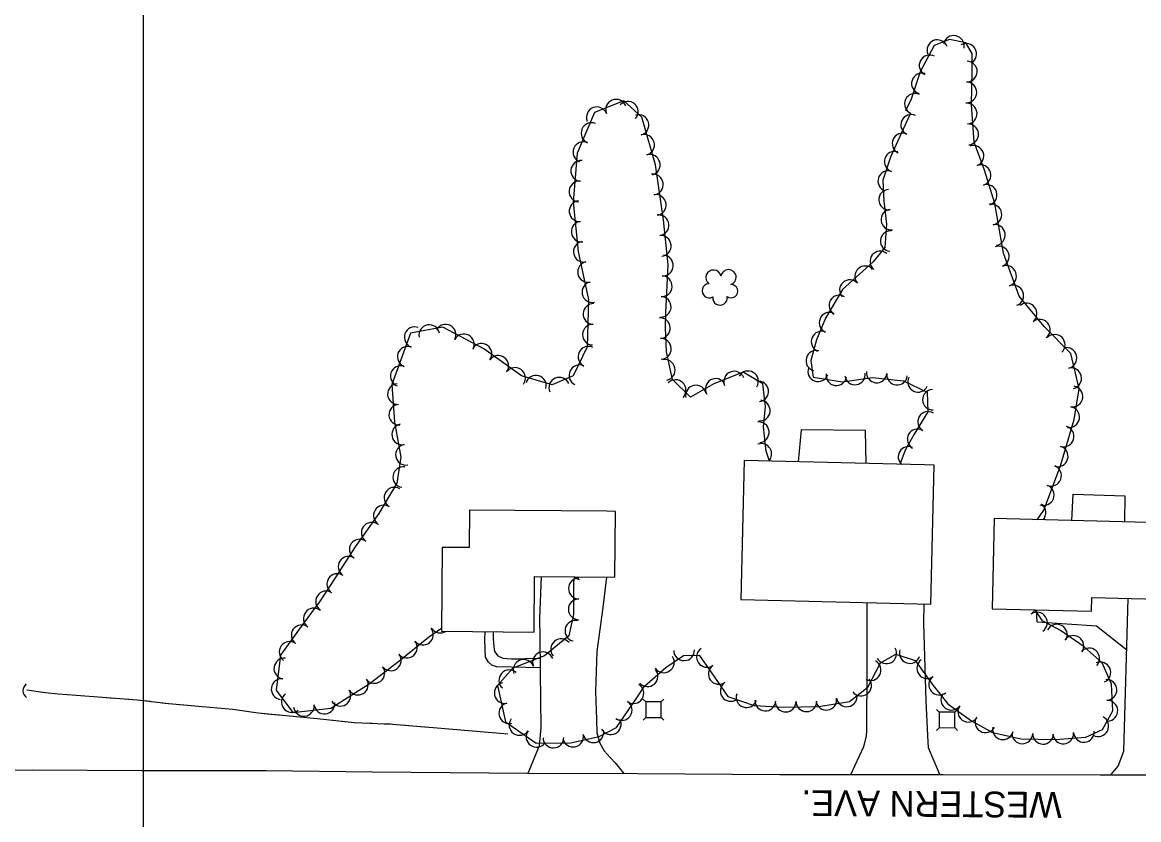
# Model space of a CAD drawing. Extents: x 353423 to 364002, y 127000 to 201942.
# Drawn here: x 361452.9 to 361886.4, y 137546.4 to 137856.1 of the extents above; entities that cross this region are included whole.
import ezdxf

# ---------------------------------------------------------------- set-up
doc = ezdxf.new("R2010")
doc.units = 0
for name, color, linetype in [('E_DTM_SlopeBottom', 7, 'Continuous'), ('E_DTM_SlopeTop', 7, 'Continuous'), ('E_FEN_Generic', 7, 'Continuous'), ('E_LAND_TreeLine', 7, 'Continuous'), ('E_MISCPROP', 7, 'Continuous'), ('E_RW_IP', 7, 'Continuous'), ('E_SGN', 7, 'Continuous'), ('E_STRUCT_WingWall', 7, 'Continuous'), ('E_WTR_FlowLine', 7, 'Continuous')]:
    doc.layers.add(name, color=color, linetype=linetype)

msp = doc.modelspace()

# ---------------------------------------------------------------- linework, layer by layer
at = {"layer": 'E_DTM_SlopeBottom'}
msp.add_arc((361456.45, 137596.56), 3.29, 128.275, 234.5146, dxfattribs=at)
at = {"layer": 'E_DTM_SlopeTop'}
msp.add_lwpolyline([(361288.88, 137570.51), (361307.97, 137568.68), (361318.74, 137565.98), (361346.33, 137565.96), (361385.08, 137566.05), (361410.58, 137565.56), (361456.96, 137565.82), (361499.35, 137565.58), (361547.58, 137565.49), (361588.95, 137565.07), (361649.1, 137564.55), (361691.81, 137564.39), (361747.05, 137563.98), (361810.48, 137563.97), (361871.45, 137563.91), (361922.65, 137563.89), (361960.48, 137564.05), (362006.66, 137564), (362047.11, 137564.44), (362087.45, 137564.51), (362119.32, 137564.48), (362156.67, 137564.7)], dxfattribs=at)
at = {"layer": 'E_FEN_Generic'}
for points in [[(361847.05, 137662.94), (361849.58, 137666.6), (361856.08, 137683.83), (361861.43, 137701.85), (361863.32, 137713.78), (361860.11, 137727.43), (361849.74, 137737.93), (361840.06, 137749.76), (361833.91, 137766.43), (361830.64, 137785.67), (361826.61, 137798.67), (361822.52, 137809.55), (361821.51, 137824.2), (361821.8, 137837.38), (361821.76, 137843.98), (361819.35, 137848.08), (361813.01, 137849.41), (361807.04, 137847.01), (361801.53, 137836.88), (361798.09, 137826.22), (361795.93, 137821.64)], [(361743.08, 137685.65), (361741.75, 137689.53), (361740.8, 137698.94), (361741.57, 137706.92), (361740.43, 137715.69), (361732.91, 137720.19), (361721.4, 137715.68), (361712.42, 137710.55), (361705.36, 137717.38), (361703.04, 137728.13), (361702.63, 137737.53), (361702.8, 137743.25), (361703.77, 137761.89), (361701.89, 137779.37), (361698.79, 137800.69), (361693.5, 137819.3), (361686.51, 137825.57), (361675.08, 137821.09), (361668.4, 137805.3), (361666.85, 137786.25), (361668.81, 137767.05), (361672.8, 137748.31), (361672.26, 137730.01), (361666.82, 137718.77), (361658.68, 137715.3), (361646.74, 137718.77), (361632.14, 137729.29), (361616.26, 137737.68), (361603.66, 137735.41), (361596.46, 137715.38), (361597.39, 137700.82), (361599.95, 137687.25), (361598.38, 137677.18), (361591.32, 137665.28), (361582.17, 137652.46), (361574.36, 137640.4), (361568.53, 137631.46), (361561.91, 137622.34), (361553.21, 137610.3), (361551.46, 137596.78), (361558, 137588.05), (361572.73, 137589.7), (361587.55, 137599.16), (361599.1, 137608.02), (361610.61, 137617.28), (361615.72, 137620.76)], [(361797.84, 137820.74), (361790.16, 137804.09), (361787.12, 137794.83), (361787.42, 137786.6), (361788.48, 137777.7), (361787.87, 137768.66), (361783.29, 137763.12), (361778.07, 137758.31), (361771.46, 137752.34), (361764.83, 137741.18), (361761.3, 137732.74), (361759.09, 137724.79), (361759.98, 137718.24), (361771.4, 137716.53), (361783.1, 137718.15), (361795.11, 137716.87), (361804.34, 137712.39), (361804.59, 137704.86), (361799.3, 137696.15), (361795.8, 137689.88), (361793.64, 137684.41)], [(361667.36, 137640.77), (361666.95, 137638.96), (361666.9, 137626.18), (361665.12, 137617.82), (361655.69, 137610.04), (361643.45, 137605.26), (361637.43, 137598.61), (361640.58, 137584.48), (361652.48, 137576.13), (361665.79, 137576.35), (361676.98, 137578.73), (361683.61, 137582.3), (361691.32, 137593.41), (361694.48, 137598.29), (361702.76, 137605.5), (361709.67, 137610.14), (361715.8, 137610.27), (361720.24, 137603.89), (361726.94, 137594.29), (361737.1, 137590.82), (361748.5, 137590.19), (361762.2, 137590.41), (361774.1, 137592.35), (361781.24, 137597.86), (361786.23, 137607.4), (361792.19, 137610.75), (361799.64, 137608.22), (361806.57, 137598.5), (361812.32, 137591.42), (361815.7, 137589.01), (361821.58, 137584.86), (361829.71, 137580.27), (361840.84, 137577.89), (361853.99, 137577.56), (361865.88, 137578.5), (361872.44, 137581.5), (361876.38, 137588.75), (361875.92, 137599.05), (361872.24, 137607.34), (361865.28, 137613.59), (361856.04, 137619.96), (361849.04, 137623.64), (361846.23, 137627.89)]]:
    msp.add_lwpolyline(points, dxfattribs=at)
for centre, radius, start, end in [((361808.28, 137845.23), 4.04, 21.9, 201.8847), ((361814.66, 137846.9), 4.04, 348.1536, 168.1383), ((361819.42, 137843.79), 4.04, 300.3932, 120.3779), ((361805.27, 137839.33), 4.04, 61.5074, 241.4921), ((361819.68, 137836.96), 4.04, 268.7428, 88.7275), ((361802.27, 137832.29), 4.04, 72.0855, 252.0701), ((361819.5, 137828.88), 4.04, 268.7428, 88.7275), ((361683.5, 137822.13), 4.02, 21.3923, 201.3769), ((361688.07, 137821.35), 4.02, 318.1149, 138.0996), ((361799.56, 137824.39), 4.04, 64.7396, 244.7243), ((361676.02, 137819.2), 4.02, 21.3923, 201.3769), ((361819.63, 137820.62), 4.04, 273.9359, 93.9206), ((361673.96, 137813.04), 4.02, 67.0672, 247.0518), ((361692.19, 137816.2), 4.02, 285.8762, 105.8609), ((361798.06, 137816.25), 3.98, 65.2642, 245.2489), ((361820.19, 137812.56), 4.04, 273.9359, 93.9206), ((361694.39, 137808.48), 4.02, 285.8762, 105.8609), ((361794.73, 137809.03), 3.98, 65.2642, 245.2489), ((361670.83, 137805.65), 4.02, 67.0672, 247.0518), ((361822.27, 137804.2), 4.04, 290.6561, 110.6407), ((361696.58, 137800.75), 4.02, 285.8762, 105.8609), ((361791.66, 137801.96), 3.98, 71.8032, 251.7879), ((361669.95, 137798.38), 4.02, 85.3518, 265.3365), ((361825, 137796.73), 4.04, 287.2178, 107.2025), ((361697.77, 137793.09), 4.02, 278.2844, 98.2691), ((361789.17, 137794.4), 3.98, 71.8032, 251.7879), ((361669.29, 137790.38), 4.02, 85.3518, 265.3365), ((361789.48, 137787.18), 3.98, 92.1094, 272.0941), ((361827.39, 137789.01), 4.04, 287.2178, 107.2025), ((361669.32, 137782.76), 4.02, 95.8382, 275.8229), ((361698.92, 137785.14), 4.02, 278.2844, 98.2691), ((361790.37, 137779.45), 3.98, 96.7966, 276.7813), ((361829.21, 137781.44), 4.04, 279.6475, 99.6322), ((361670.13, 137774.77), 4.02, 95.8382, 275.8229), ((361700, 137777.26), 4.02, 276.1521, 96.1368), ((361700.86, 137769.27), 4.02, 276.1521, 96.1368), ((361790.12, 137771.13), 3.98, 86.133, 266.1177), ((361830.57, 137773.47), 4.04, 279.6475, 99.6322), ((361670.97, 137767.01), 4.02, 102.0287, 282.0134), ((361832.12, 137765.15), 4.04, 290.266, 110.2506), ((361701.65, 137761.62), 4.02, 267.0163, 87.001), ((361786.07, 137763.21), 3.98, 50.4664, 230.4511), ((361672.64, 137759.15), 4.02, 102.0287, 282.0134), ((361780.2, 137757.45), 3.98, 42.6281, 222.6128), ((361834.92, 137757.57), 4.04, 290.266, 110.2506), ((361701.23, 137753.6), 4.02, 267.0163, 87.001), ((361721.29, 137756.92), 2.97, 11.0442, 232.2781), ((361727.14, 137757.07), 2.97, 288.695, 171.6683), ((361774.29, 137752.09), 3.98, 42.1135, 222.0981), ((361674.31, 137751.3), 4.02, 102.0287, 282.0134), ((361719.66, 137751.8), 2.78, 94.0151, 301.7881), ((361728.15, 137751.65), 2.61, 233.4002, 91.3328), ((361837.72, 137749.99), 4.04, 290.266, 110.2506), ((361700.81, 137745.58), 4.02, 267.0163, 87.001), ((361723.87, 137748.99), 2.78, 170.6921, 11.7031), ((361770.17, 137746.1), 3.98, 59.2816, 239.2663), ((361674.74, 137742.82), 4.02, 88.3114, 268.2961), ((361766.36, 137739.45), 3.98, 67.3155, 247.3002), ((361842.89, 137742.96), 4.04, 309.3021, 129.2868), ((361610.97, 137734.59), 4.02, 10.2404, 190.2251), ((361617.29, 137734.76), 4.02, 332.153, 152.1377), ((361674.5, 137734.79), 4.02, 88.3114, 268.2961), ((361700.53, 137737.35), 4.02, 272.5173, 92.502), ((361848.01, 137736.7), 4.04, 309.3021, 129.2868), ((361605.3, 137733.77), 4.02, 70.2408, 250.2255), ((361624.39, 137731), 4.02, 332.153, 152.1377), ((361763.29, 137732.11), 3.98, 67.3155, 247.3002), ((361853.81, 137730.8), 4.04, 314.6615, 134.6462), ((361602.59, 137726.21), 4.02, 70.2408, 250.2255), ((361631.22, 137727.36), 4.02, 324.2305, 144.2152), ((361672.77, 137726.23), 4.02, 64.188, 244.1727), ((361700.88, 137729.32), 4.02, 272.5173, 92.502), ((361637.74, 137722.66), 4.02, 324.2305, 144.2152), ((361761.23, 137724.7), 3.98, 74.478, 254.4627), ((361858.34, 137725.72), 4.04, 283.2653, 103.2499), ((361599.87, 137718.65), 4.02, 70.2408, 250.2255), ((361644.25, 137717.96), 4.02, 324.2305, 144.2152), ((361669.27, 137719), 4.02, 64.188, 244.1727), ((361702.41, 137721.09), 4.02, 282.1883, 102.173), ((361761.97, 137720.53), 3.98, 159.9559, 339.9406), ((361860.19, 137717.85), 4.04, 283.2653, 103.2499), ((361652.38, 137714.94), 4.02, 343.8401, 163.8248), ((361661.42, 137714.19), 4.02, 23.0872, 203.0719), ((361706.62, 137713.24), 4.02, 315.939, 135.9237), ((361722.17, 137713.69), 4.02, 29.7484, 209.7331), ((361729.35, 137716.54), 4.02, 21.4432, 201.4279), ((361734.73, 137716.65), 4.02, 329.0787, 149.0633), ((361769.02, 137718.99), 3.98, 171.4649, 351.4496), ((361776.3, 137719.31), 3.98, 187.8804, 7.865), ((361784.7, 137720.07), 3.98, 173.9351, 353.9198), ((361792.61, 137719.23), 3.98, 173.9351, 353.9198), ((361800.72, 137716.46), 3.98, 154.1118, 334.0965), ((361598.8, 137711.72), 4.02, 93.6545, 273.6392), ((361714.52, 137711.13), 4.02, 11.0312, 191.0159), ((361738.69, 137712.78), 4.02, 277.4597, 97.4444), ((361806.52, 137709.54), 3.98, 91.9186, 271.9033), ((361860.7, 137710.76), 4.04, 260.9726, 80.9573), ((361739.3, 137705.29), 4.02, 264.482, 84.4666), ((361599.31, 137703.7), 4.02, 93.6545, 273.6392), ((361804.63, 137700.92), 3.98, 58.7372, 238.7219), ((361859.43, 137702.78), 4.04, 260.9726, 80.9573), ((361600.44, 137696.02), 4.02, 100.6936, 280.6783), ((361738.9, 137696.88), 4.02, 275.7894, 95.774), ((361800.58, 137694.16), 3.98, 60.8749, 240.8595), ((361857.27, 137695.28), 4.04, 253.476, 73.4607), ((361601.92, 137688.13), 4.02, 100.6936, 280.6783), ((361739.9, 137688.44), 4.02, 316.2507, 108.8612), ((361797.04, 137687.35), 3.98, 68.3668, 227.9715), ((361854.97, 137687.53), 4.04, 253.476, 73.4607), ((361600.87, 137679.48), 4.02, 81.1333, 261.1179), ((361852.39, 137680.04), 4.04, 249.3322, 69.3169), ((361597.44, 137671.48), 4.02, 59.3243, 239.309), ((361849.53, 137672.48), 4.04, 249.3322, 69.3169), ((361593.34, 137664.58), 4.02, 59.3243, 239.309), ((361846.36, 137665.67), 4.04, 316.5299, 55.3802), ((361588.61, 137657.87), 4.02, 54.4992, 234.4838), ((361583.95, 137651.33), 4.02, 54.4992, 234.4838), ((361579.63, 137644.67), 4.02, 57.0847, 237.0694), ((361575.25, 137637.92), 4.02, 56.8578, 236.8425), ((361669.05, 137636.2), 4.03, 89.788, 269.7726), ((361670.16, 137643.68), 4.03, 226.2199, 257.4662), ((361570.86, 137631.2), 4.02, 56.8578, 236.8425), ((361669.02, 137628.14), 4.03, 89.788, 269.7726), ((361566.13, 137624.58), 4.02, 54.0734, 234.0581), ((361842.51, 137629.71), 4.03, 303.4541, 333.2578), ((361846.95, 137622.99), 4.03, 303.4541, 123.4387), ((361561.42, 137618.07), 4.02, 54.1502, 234.1349), ((361667.7, 137619.78), 4.03, 77.9906, 257.9753), ((361854.65, 137618.3), 4.03, 332.1951, 152.1798), ((361608.52, 137618.3), 4.02, 218.805, 38.7897), ((361615.24, 137622.99), 4.02, 214.3347, 301.8525), ((361861.11, 137613.9), 4.03, 325.4581, 145.4428), ((361556.72, 137611.56), 4.02, 54.1502, 234.1349), ((361602.26, 137613.26), 4.02, 218.805, 38.7897), ((361662.14, 137612.63), 4.03, 39.5163, 219.501), ((361718.8, 137609.66), 4.03, 124.8003, 304.785), ((361788.42, 137611.05), 4.03, 209.3307, 29.3154), ((361867.18, 137609.05), 4.03, 318.1106, 138.0953), ((361554.66, 137605.12), 4.02, 82.6357, 262.6203), ((361596.01, 137608.3), 4.02, 217.5206, 37.5053), ((361647.61, 137604.62), 4.03, 21.3191, 201.3038), ((361655.12, 137607.55), 4.03, 21.3191, 201.3038), ((361702.04, 137607.55), 4.03, 213.9077, 33.8923), ((361709.91, 137612.26), 4.03, 181.2319, 1.2166), ((361797.53, 137611.16), 4.03, 161.2317, 341.2164), ((361804.33, 137605.28), 4.03, 125.5258, 305.5105), ((361589.64, 137603.41), 4.02, 217.5206, 37.5053), ((361642.05, 137600.57), 4.03, 47.8809, 227.8656), ((361695.71, 137602.16), 4.03, 221.0125, 40.9971), ((361723.4, 137603.05), 4.03, 124.948, 304.9326), ((361782.34, 137604.51), 4.03, 242.383, 62.3677), ((361871.59, 137603.61), 4.03, 293.9272, 113.9119), ((361553.63, 137597.15), 4.02, 82.6357, 262.6203), ((361583.23, 137598.89), 4.02, 212.5591, 32.5437), ((361778.64, 137598.52), 4.03, 217.6976, 37.6822), ((361808.99, 137598.87), 4.03, 129.0793, 309.064), ((361873.91, 137596.82), 4.03, 272.5279, 92.5126), ((361576.45, 137594.57), 4.02, 212.5591, 32.5437), ((361640.25, 137595.65), 4.03, 102.5657, 282.5504), ((361690.21, 137595.58), 4.03, 237.1545, 57.1392), ((361728.02, 137596.44), 4.03, 124.948, 304.9326), ((361557.57, 137592.13), 4.02, 126.8355, 306.8202), ((361570.24, 137591.53), 4.02, 186.379, 6.3637), ((361642, 137587.78), 4.03, 102.5657, 282.5504), ((361685.69, 137589), 4.03, 235.2394, 55.2241), ((361734.17, 137594.05), 4.03, 161.1439, 341.1286), ((361741.45, 137592.69), 4.03, 176.8259, 356.8106), ((361749.35, 137592.31), 4.03, 180.9153, 0.8999), ((361757.41, 137592.44), 4.03, 180.9153, 0.8999), ((361765.12, 137593.02), 4.03, 189.2833, 9.268), ((361773.07, 137594.32), 4.03, 189.2833, 9.268), ((361813.69, 137593.03), 4.03, 144.5713, 324.556), ((361874.26, 137588.77), 4.03, 272.5279, 92.5126), ((361562.25, 137590.64), 4.02, 186.379, 6.3637), ((361820.26, 137588.38), 4.03, 144.7782, 324.7629), ((361646.01, 137583.25), 4.03, 144.9659, 324.9506), ((361681.4, 137583.5), 4.03, 208.3064, 28.291), ((361826.93, 137584.27), 4.03, 150.5884, 330.5731), ((361870.73, 137582.78), 4.03, 241.4887, 61.4733), ((361652.6, 137578.63), 4.03, 144.9659, 324.9506), ((361659.18, 137578.35), 4.03, 180.9463, 0.931), ((361666.8, 137578.72), 4.03, 191.9972, 11.9818), ((361674.68, 137580.4), 4.03, 191.9972, 11.9818), ((361833.75, 137581.57), 4.03, 167.9336, 347.9183), ((361841.25, 137579.99), 4.03, 178.5652, 358.5499), ((361849.31, 137579.79), 4.03, 178.5652, 358.5499), ((361857.14, 137579.93), 4.03, 184.5125, 4.4971), ((361865.17, 137580.56), 4.03, 184.5125, 4.4971)]:
    msp.add_arc(centre, radius, start, end, dxfattribs=at)
at = {"layer": 'E_LAND_TreeLine'}
msp.add_line((361500, 136000), (361500, 139000), dxfattribs=at)
at = {"layer": 'E_MISCPROP'}
for points in [[(361649.41, 137564.55), (361653.72, 137575.29), (361654.43, 137582.1), (361654.11, 137603.83), (361654.04, 137617.4), (361653.9, 137624.56), (361654.48, 137640.88)], [(361679.75, 137640.67), (361678.38, 137628.9), (361676.03, 137611.77), (361675.49, 137596.21), (361675.86, 137585.33), (361675.96, 137580.23), (361677.16, 137576.14), (361678.88, 137573.22), (361681.22, 137570.6), (361683.14, 137568.57), (361686.52, 137564.41)], [(361774.61, 137563.97), (361779.7, 137574.82), (361780.73, 137578.85), (361780.83, 137581.13), (361780.97, 137605.83), (361781.04, 137630.77)], [(361809.21, 137563.97), (361804.86, 137574.31), (361804.6, 137579.18), (361803.9, 137592.54), (361803.02, 137622.71), (361803.08, 137630.23)], [(361875.66, 137563.91), (361878.46, 137567.23), (361880.72, 137573.02), (361882.39, 137632.36)], [(361881.82, 137612.29), (361870.12, 137621.59), (361846.96, 137623.1), (361846.75, 137627.88)], [(361654.1, 137605.47), (361637.16, 137605.76), (361635.24, 137606.51), (361633.99, 137607.64), (361632.79, 137609.55), (361632.6, 137612.47), (361632.51, 137616.51), (361632.62, 137619.45)], [(361635.83, 137619.42), (361635.82, 137616.74), (361636.06, 137613.56), (361636.29, 137611.8), (361637.58, 137610.01), (361639.54, 137609.17), (361642.91, 137608.84), (361645.76, 137608.93), (361648.07, 137608.98), (361654.08, 137609.2)]]:
    msp.add_lwpolyline(points, dxfattribs=at)
at = {"layer": 'E_SGN'}
for p, q in [((361693.95, 137593.22), (361695.01, 137592.16)), ((361702.07, 137593.24), (361701.01, 137592.18)), ((361807.91, 137589.23), (361808.97, 137588.17)), ((361816.03, 137589.25), (361814.98, 137588.18)), ((361695.02, 137586.16), (361693.97, 137585.1)), ((361701.02, 137586.18), (361702.09, 137585.12)), ((361808.99, 137582.17), (361807.93, 137581.11)), ((361814.99, 137582.18), (361816.05, 137581.12))]:
    msp.add_line(p, q, dxfattribs=at)
for points in [[(361701.01, 137592.18), (361695.01, 137592.16), (361695.02, 137586.16), (361701.02, 137586.18)], [(361814.98, 137588.18), (361808.97, 137588.17), (361808.99, 137582.17), (361814.99, 137582.18)]]:
    msp.add_lwpolyline(points, close=True, dxfattribs=at)
at = {"layer": 'E_STRUCT_WingWall'}
for points in [[(361641.4, 137579.62), (361612.41, 137582.08), (361596.63, 137583.46), (361581.96, 137584.06), (361567.47, 137585.58), (361555.37, 137586.72), (361544.51, 137587.81), (361534.67, 137589.18), (361522.74, 137590.24), (361509.82, 137591.42), (361497.48, 137592.91), (361484.01, 137593.84), (361473.79, 137594.71), (361466.85, 137595.22), (361461.85, 137595.66), (361454.73, 137596.73)], [(361488.52, 137593.53), (361484.01, 137593.84), (361473.79, 137594.71), (361466.85, 137595.22), (361461.85, 137595.66), (361454.73, 137596.73)], [(361495.54, 137593.04), (361493.2, 137593.2)], [(361502.53, 137592.3), (361500.21, 137592.58)], [(361509.52, 137591.46), (361507.19, 137591.74)], [(361547.98, 137587.46), (361544.51, 137587.81), (361534.67, 137589.18), (361522.74, 137590.24), (361514.18, 137591.02)], [(361581.79, 137584.08), (361567.47, 137585.58), (361555.37, 137586.72), (361547.98, 137587.46)], [(361588.81, 137583.78), (361586.47, 137583.87)], [(361595.84, 137583.49), (361593.5, 137583.59)], [(361602.85, 137582.92), (361600.51, 137583.12)], [(361641.4, 137579.62), (361612.41, 137582.08), (361607.52, 137582.51)]]:
    msp.add_lwpolyline(points, dxfattribs=at)
at = {"layer": 'E_WTR_FlowLine'}
for points in [[(361780.61, 137684.73), (361780.35, 137697.56), (361755.33, 137697.81), (361754.2, 137685.38)], [(361860.49, 137662.61), (361860.98, 137672.85), (361881.01, 137672.2), (361880.94, 137662.1)]]:
    msp.add_lwpolyline(points, dxfattribs=at)
for points in [[(361803.3, 137684.18), (361733.27, 137685.89), (361731.95, 137631.98), (361805.7, 137630.17), (361807.02, 137684.09)], [(361679.93, 137666.2), (361626.58, 137666.63), (361626.46, 137652.1), (361615.97, 137652.18), (361615.71, 137619.59), (361651.64, 137619.3), (361651.81, 137640.9), (361683.07, 137640.65), (361683.27, 137666.17)], [(361904.97, 137661.51), (361830.38, 137663.35), (361829.52, 137628.31), (361868.17, 137627.35), (361868.3, 137632.71), (361904.24, 137631.82)]]:
    msp.add_lwpolyline(points, close=True, dxfattribs=at)

# ---------------------------------------------------------------- texts
at = {"layer": 'E_RW_IP'}
msp.add_text('WESTERN AVE.', height=10, rotation=179.5675, dxfattribs=at).set_placement((361856.62, 137557.15))

doc.saveas('drawing.dxf')
